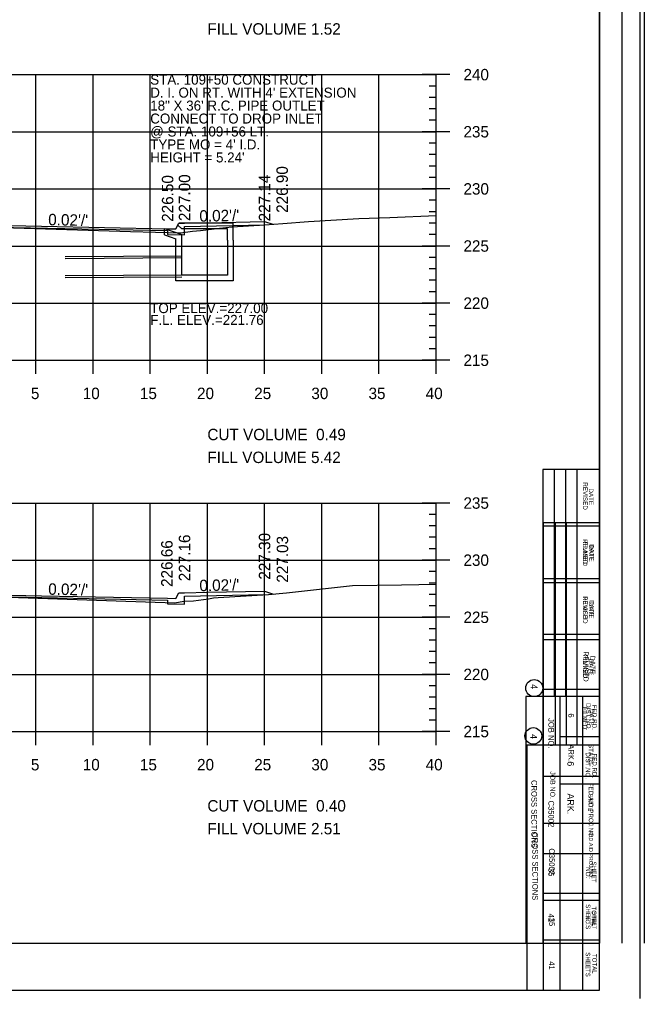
# Model space of a CAD drawing. Extents: x 1367903 to 1373764, y 376865 to 382130.
# Drawn here: x 1372227.3 to 1372336.6, y 377279.1 to 377450.5 of the extents above; entities that cross this region are included whole.
import ezdxf

# ---------------------------------------------------------------- set-up
doc = ezdxf.new("R2010")
doc.units = 0
for name, color, linetype in [('R_Axis', 7, 'Continuous'), ('R_Axis Annot', 7, 'Continuous'), ('R_Border', 7, 'Continuous'), ('R_Border Notes', 7, 'Continuous'), ('R_Border PE', 7, 'Continuous'), ('R_Draft', 7, 'Continuous'), ('R_Exist Surface', 7, 'Continuous'), ('R_Fin Surface', 7, 'Continuous'), ('R_Fin Surface Annot', 7, 'Continuous'), ('R_Grid', 7, 'Continuous'), ('R_Water', 7, 'Continuous'), ('R_Water Annot', 7, 'Continuous')]:
    doc.layers.add(name, color=color, linetype=linetype)

msp = doc.modelspace()

# ---------------------------------------------------------------- linework, layer by layer
for p, q in [((1372252.66, 377413.88), (1372255.66, 377412.84)), ((1372254.99, 377414.51), (1372255.16, 377414.84)), ((1372254.99, 377414.51), (1372255.66, 377413.84)), ((1372264.66, 377414.84), (1372255.16, 377414.84)), ((1372263.66, 377413.84), (1372255.66, 377413.84)), ((1372263.66, 377411.84), (1372263.66, 377413.84)), ((1372264.66, 377411.84), (1372264.66, 377414.84)), ((1372252.66, 377412.82), (1372254.66, 377412.12)), ((1372254.66, 377411.84), (1372254.66, 377412.12)), ((1372255.66, 377411.84), (1372255.66, 377412.84))]:
    msp.add_line(p, q)
for points in [[(1372184.16, 377414.84), (1372184.16, 377414.17), (1372184.16, 377414.17), (1372184.16, 377412.81), (1372187.16, 377412.87), (1372187.16, 377413.53), (1372220.16, 377414.19), (1372253.16, 377413.53), (1372253.16, 377412.87), (1372256.16, 377412.81), (1372256.16, 377414.25), (1372270.16, 377414.53), (1372270.16, 377415.12)], [(1372252.66, 377412.82), (1372252.66, 377413.88)], [(1372184.16, 377350.15), (1372184.16, 377349.48), (1372184.16, 377349.48), (1372184.16, 377348.12), (1372187.16, 377348.18), (1372187.16, 377348.85), (1372220.16, 377349.51), (1372253.16, 377348.85), (1372253.16, 377348.18), (1372256.16, 377348.12), (1372256.16, 377349.56), (1372270.16, 377349.84), (1372270.16, 377350.43)]]:
    msp.add_lwpolyline(points)
at = {"layer": 'R_Axis'}
for p, q in [((1372302.56, 377440.84), (1372297.76, 377440.84)), ((1372300.16, 377390.84), (1372300.16, 377440.84)), ((1372300.16, 377438.84), (1372298.96, 377438.84)), ((1372300.16, 377436.84), (1372298.96, 377436.84)), ((1372300.16, 377434.84), (1372298.96, 377434.84)), ((1372300.16, 377432.84), (1372298.96, 377432.84)), ((1372302.56, 377430.84), (1372297.76, 377430.84)), ((1372300.16, 377428.84), (1372298.96, 377428.84)), ((1372300.16, 377426.84), (1372298.96, 377426.84)), ((1372300.16, 377424.84), (1372298.96, 377424.84)), ((1372300.16, 377422.84), (1372298.96, 377422.84)), ((1372302.56, 377420.84), (1372297.76, 377420.84)), ((1372300.16, 377418.84), (1372298.96, 377418.84)), ((1372300.16, 377416.84), (1372298.96, 377416.84)), ((1372300.16, 377414.84), (1372298.96, 377414.84)), ((1372300.16, 377412.84), (1372298.96, 377412.84)), ((1372302.56, 377410.84), (1372297.76, 377410.84)), ((1372300.16, 377408.84), (1372298.96, 377408.84)), ((1372300.16, 377406.84), (1372298.96, 377406.84)), ((1372300.16, 377404.84), (1372298.96, 377404.84)), ((1372300.16, 377402.84), (1372298.96, 377402.84)), ((1372302.56, 377400.84), (1372297.76, 377400.84)), ((1372300.16, 377398.84), (1372298.96, 377398.84)), ((1372300.16, 377396.84), (1372298.96, 377396.84)), ((1372300.16, 377394.84), (1372298.96, 377394.84)), ((1372230.16, 377388.44), (1372230.16, 377393.24)), ((1372240.16, 377388.44), (1372240.16, 377393.24)), ((1372250.16, 377388.44), (1372250.16, 377393.24)), ((1372260.16, 377388.44), (1372260.16, 377393.24)), ((1372270.16, 377388.44), (1372270.16, 377393.24)), ((1372280.16, 377388.44), (1372280.16, 377393.24)), ((1372290.16, 377388.44), (1372290.16, 377393.24)), ((1372300.16, 377388.44), (1372300.16, 377393.24)), ((1372300.16, 377392.84), (1372298.96, 377392.84)), ((1372140.16, 377390.84), (1372300.16, 377390.84)), ((1372302.56, 377390.84), (1372297.76, 377390.84)), ((1372302.56, 377365.84), (1372297.76, 377365.84)), ((1372300.16, 377325.84), (1372300.16, 377365.84)), ((1372300.16, 377363.84), (1372298.96, 377363.84)), ((1372300.16, 377361.84), (1372298.96, 377361.84)), ((1372300.16, 377359.84), (1372298.96, 377359.84)), ((1372300.16, 377357.84), (1372298.96, 377357.84)), ((1372302.56, 377355.84), (1372297.76, 377355.84)), ((1372300.16, 377353.84), (1372298.96, 377353.84)), ((1372300.16, 377351.84), (1372298.96, 377351.84)), ((1372300.16, 377349.84), (1372298.96, 377349.84)), ((1372300.16, 377347.84), (1372298.96, 377347.84)), ((1372302.56, 377345.84), (1372297.76, 377345.84)), ((1372300.16, 377343.84), (1372298.96, 377343.84)), ((1372300.16, 377341.84), (1372298.96, 377341.84)), ((1372300.16, 377339.84), (1372298.96, 377339.84)), ((1372300.16, 377337.84), (1372298.96, 377337.84)), ((1372302.56, 377335.84), (1372297.76, 377335.84)), ((1372300.16, 377333.84), (1372298.96, 377333.84)), ((1372300.16, 377331.84), (1372298.96, 377331.84)), ((1372300.16, 377329.84), (1372298.96, 377329.84)), ((1372230.16, 377323.44), (1372230.16, 377328.24)), ((1372240.16, 377323.44), (1372240.16, 377328.24)), ((1372250.16, 377323.44), (1372250.16, 377328.24)), ((1372260.16, 377323.44), (1372260.16, 377328.24)), ((1372270.16, 377323.44), (1372270.16, 377328.24)), ((1372280.16, 377323.44), (1372280.16, 377328.24)), ((1372290.16, 377323.44), (1372290.16, 377328.24)), ((1372300.16, 377327.84), (1372298.96, 377327.84)), ((1372300.16, 377323.44), (1372300.16, 377328.24)), ((1372140.16, 377325.84), (1372300.16, 377325.84)), ((1372302.56, 377325.84), (1372297.76, 377325.84))]:
    msp.add_line(p, q, dxfattribs=at)
at = {"layer": 'R_Border'}
for p, q in [((1372335.82, 377620.35), (1372335.82, 377279.12)), ((1372328.78, 377280.59), (1372328.78, 377611.47)), ((1372328.78, 377446.03), (1372328.78, 377446.03)), ((1372318.97, 377280.59), (1372318.97, 377362.43)), ((1372318.97, 377362.43), (1372328.78, 377362.43)), ((1372318.97, 377362.43), (1372321.01, 377362.43)), ((1372321.01, 377362.43), (1372321.01, 377323.46)), ((1372322.95, 377362.43), (1372322.95, 377323.46)), ((1372324.8, 377362.43), (1372324.8, 377323.46)), ((1372318.97, 377352.62), (1372328.59, 377352.62)), ((1372318.97, 377342.9), (1372328.59, 377342.9)), ((1372318.97, 377333.27), (1372328.59, 377333.27)), ((1372328.78, 377323.46), (1372316.06, 377323.46)), ((1372316.06, 377323.46), (1372316.06, 377280.59)), ((1372321.89, 377280.59), (1372321.89, 377323.46)), ((1372325.87, 377280.59), (1372325.87, 377323.46)), ((1372328.78, 377316.65), (1372321.89, 377316.65)), ((1372328.78, 377309.75), (1372318.97, 377309.75)), ((1372328.78, 377296.24), (1372318.97, 377296.24)), ((1372328.78, 377289.33), (1372318.97, 377289.33)), ((1372124.46, 377280.59), (1372328.78, 377280.59))]:
    msp.add_line(p, q, dxfattribs=at)
msp.add_circle((1372317.19, 377325.07), 1.46, dxfattribs=at)
at = {"layer": 'R_Border PE'}
for p, q in [((1372332.71, 377288.8), (1372332.71, 377610.76)), ((1372336.63, 377288.8), (1372336.63, 377610.76)), ((1372328.78, 377603.25), (1372328.78, 377288.8)), ((1372318.84, 377371.74), (1372318.84, 377288.8)), ((1372328.78, 377371.74), (1372318.84, 377371.74)), ((1372320.83, 377371.74), (1372320.83, 377331.96)), ((1372322.82, 377371.74), (1372322.82, 377331.96)), ((1372324.81, 377371.74), (1372324.81, 377331.96)), ((1372328.78, 377361.8), (1372318.84, 377361.8)), ((1372328.78, 377351.85), (1372318.84, 377351.85)), ((1372328.78, 377341.91), (1372318.84, 377341.91)), ((1372315.85, 377331.96), (1372315.85, 377288.8)), ((1372328.78, 377331.96), (1372315.85, 377331.96)), ((1372321.82, 377331.96), (1372321.82, 377288.8)), ((1372325.8, 377331.96), (1372325.8, 377288.8)), ((1372321.88, 377325), (1372328.78, 377325)), ((1372318.97, 377318.04), (1372328.78, 377318.04)), ((1372318.97, 377304.51), (1372328.78, 377304.51)), ((1372318.97, 377297.55), (1372328.78, 377297.55)), ((1372124.46, 377288.8), (1372328.78, 377288.8)), ((1372325.89, 377288.8), (1372325.89, 377288.8))]:
    msp.add_line(p, q, dxfattribs=at)
msp.add_circle((1372317.35, 377333.45), 1.49, dxfattribs=at)
at = {"layer": 'R_Exist Surface'}
for points in [[(1372140.16, 377414.11), (1372141.89, 377414.01), (1372149.15, 377413.67), (1372151.58, 377413.68), (1372153.27, 377413.6), (1372174.37, 377412.73), (1372177.62, 377412.6), (1372177.9, 377412.56), (1372178.77, 377412.65), (1372183.5, 377412.85), (1372196.78, 377413.39), (1372218.75, 377414.24), (1372246.71, 377413.4), (1372255.48, 377413.12), (1372257.57, 377413.44), (1372258.98, 377413.56), (1372262.27, 377413.95), (1372264.5, 377414.21), (1372270.2, 377414.55), (1372273.34, 377414.75), (1372277.83, 377415.11), (1372286.66, 377415.67), (1372292.07, 377415.84), (1372300.16, 377416.2)], [(1372140.16, 377350.1), (1372148.93, 377349.8), (1372151.81, 377349.69), (1372158.92, 377349.32), (1372175.81, 377348.39), (1372177.49, 377348.34), (1372178.1, 377348.28), (1372183.88, 377348.54), (1372184.1, 377348.55), (1372188.86, 377348.68), (1372219.2, 377349.55), (1372223.62, 377349.41), (1372254.47, 377348.35), (1372256.06, 377348.64), (1372257.7, 377348.74), (1372260.36, 377349.07), (1372261.23, 377349.25), (1372262.07, 377349.33), (1372270.86, 377349.82), (1372273.99, 377350.12), (1372285.57, 377351.43), (1372294.15, 377351.55), (1372300.16, 377351.64)]]:
    msp.add_lwpolyline(points, dxfattribs=at)
at = {"layer": 'R_Fin Surface'}
for points in [[(1372177.47, 377412.61), (1372184.16, 377414.84), (1372185.16, 377414.84), (1372185.66, 377413.84), (1372187.16, 377413.87), (1372209.16, 377414.31), (1372220.16, 377414.53), (1372231.16, 377414.31), (1372253.16, 377413.87), (1372254.66, 377413.84), (1372255.16, 377414.84), (1372256.16, 377414.84), (1372260.16, 377414.92), (1372270.16, 377415.12), (1372271.59, 377414.64)], [(1372178.62, 377348.3), (1372184.16, 377350.15), (1372185.16, 377350.15), (1372185.66, 377349.15), (1372187.16, 377349.18), (1372209.16, 377349.62), (1372220.16, 377349.84), (1372231.16, 377349.62), (1372253.16, 377349.18), (1372254.66, 377349.15), (1372255.16, 377350.15), (1372256.16, 377350.15), (1372260.16, 377350.23), (1372270.16, 377350.43), (1372271.74, 377349.9)]]:
    msp.add_lwpolyline(points, dxfattribs=at)
at = {"layer": 'R_Grid'}
for p, q in [((1372140.16, 377440.84), (1372300.16, 377440.84)), ((1372230.16, 377390.84), (1372230.16, 377440.84)), ((1372240.16, 377390.84), (1372240.16, 377440.84)), ((1372250.16, 377390.84), (1372250.16, 377440.84)), ((1372260.16, 377390.84), (1372260.16, 377440.84)), ((1372270.16, 377390.84), (1372270.16, 377440.84)), ((1372280.16, 377390.84), (1372280.16, 377440.84)), ((1372290.16, 377390.84), (1372290.16, 377440.84)), ((1372300.16, 377390.84), (1372300.16, 377440.84)), ((1372140.16, 377430.84), (1372300.16, 377430.84)), ((1372140.16, 377420.84), (1372300.16, 377420.84)), ((1372140.16, 377410.84), (1372300.16, 377410.84)), ((1372140.16, 377400.84), (1372300.16, 377400.84)), ((1372140.16, 377390.84), (1372300.16, 377390.84)), ((1372140.16, 377365.84), (1372300.16, 377365.84)), ((1372230.16, 377325.84), (1372230.16, 377365.84)), ((1372240.16, 377325.84), (1372240.16, 377365.84)), ((1372250.16, 377325.84), (1372250.16, 377365.84)), ((1372260.16, 377325.84), (1372260.16, 377365.84)), ((1372270.16, 377325.84), (1372270.16, 377365.84)), ((1372280.16, 377325.84), (1372280.16, 377365.84)), ((1372290.16, 377325.84), (1372290.16, 377365.84)), ((1372300.16, 377325.84), (1372300.16, 377365.84)), ((1372140.16, 377355.84), (1372300.16, 377355.84)), ((1372140.16, 377345.84), (1372300.16, 377345.84)), ((1372140.16, 377335.84), (1372300.16, 377335.84)), ((1372140.16, 377325.84), (1372300.16, 377325.84))]:
    msp.add_line(p, q, dxfattribs=at)
at = {"layer": 'R_Water'}
for p, q in [((1372255.71, 377409.07), (1372235.27, 377408.95)), ((1372255.71, 377408.74), (1372235.27, 377408.61)), ((1372255.71, 377405.74), (1372235.27, 377405.61)), ((1372255.71, 377405.4), (1372235.27, 377405.28))]:
    msp.add_line(p, q, dxfattribs=at)
for points in [[(1372264.66, 377411.84), (1372264.66, 377404.74), (1372259.66, 377404.74), (1372254.66, 377404.74), (1372254.66, 377411.84)], [(1372263.66, 377411.84), (1372263.66, 377405.74), (1372259.66, 377405.74), (1372255.66, 377405.74), (1372255.66, 377411.84)]]:
    msp.add_lwpolyline(points, dxfattribs=at)

# ---------------------------------------------------------------- texts
at = {"layer": 'R_Axis Annot'}
for s, p in [('FILL VOLUME 1.52', (1372260.16, 377447.84)), ('240', (1372304.96, 377439.84)), ('235', (1372304.96, 377429.84)), ('230', (1372304.96, 377419.84)), ('225', (1372304.96, 377409.84)), ('220', (1372304.96, 377399.84)), ('215', (1372304.96, 377389.84)), ('5', (1372229.28, 377384.04)), ('10', (1372238.35, 377384.04)), ('15', (1372248.35, 377384.04)), ('20', (1372258.35, 377384.04)), ('25', (1372268.35, 377384.04)), ('30', (1372278.35, 377384.04)), ('35', (1372288.35, 377384.04)), ('40', (1372298.35, 377384.04)), ('CUT VOLUME  0.49', (1372260.16, 377376.84)), ('FILL VOLUME 5.42', (1372260.16, 377372.84)), ('235', (1372304.96, 377364.84)), ('230', (1372304.96, 377354.84)), ('225', (1372304.96, 377344.84)), ('220', (1372304.96, 377334.84)), ('215', (1372304.96, 377324.84)), ('5', (1372229.28, 377319.04)), ('10', (1372238.35, 377319.04)), ('15', (1372248.35, 377319.04)), ('20', (1372258.35, 377319.04)), ('25', (1372268.35, 377319.04)), ('30', (1372278.35, 377319.04)), ('35', (1372288.35, 377319.04)), ('40', (1372298.35, 377319.04)), ('CUT VOLUME  0.40', (1372260.16, 377311.84)), ('FILL VOLUME 2.51', (1372260.16, 377307.84))]:
    msp.add_text(s, height=2, dxfattribs=at).set_placement(p)
at = {"layer": 'R_Border'}
for s, height, p in [('REVISED', 0.778, (1372325.87, 377359.51)), ('DATE', 0.778, (1372327.03, 377358.64)), ('FILMED', 0.778, (1372325.87, 377349.41)), ('DATE', 0.778, (1372327.03, 377348.82)), ('REVISED', 0.875, (1372325.97, 377339.88)), ('DATE', 0.875, (1372327.14, 377339.1)), ('FILMED', 0.778, (1372325.87, 377330.16)), ('DATE', 0.778, (1372327.03, 377329.77)), ('4', 1.17, (1372316.68, 377325.4)), ('DIST.NO.', 0.778, (1372326.36, 377322.19)), ('FED.RD.', 0.778, (1372327.53, 377321.99)), ('6', 1.17, (1372323.15, 377320.63)), ('JOB NO.', 0.875, (1372320.14, 377318.88)), ('ARK.', 1.166, (1372323.15, 377315)), ('STATE', 0.681, (1372326.84, 377314.9)), ('FED.AID PROJ.NO.', 0.6805, (1372326.94, 377308.49)), ('SHEET', 0.681, (1372327.53, 377294.39)), ('NO.', 0.681, (1372326.36, 377293.61)), ('SHEETS', 0.778, (1372326.36, 377287.2)), ('TOTAL', 0.778, (1372327.53, 377286.91))]:
    msp.add_text(s, height=height, rotation=270, dxfattribs=at).set_placement(p)
at = {"layer": 'R_Border Notes'}
for s, height, p in [('CROSS SECTIONS', 0.9945, (1372317.02, 377308.2)), ('C35002', 0.995, (1372319.93, 377305.39)), ('35', 0.995, (1372319.93, 377293.24)), ('41', 0.995, (1372319.93, 377285.62))]:
    msp.add_text(s, height=height, rotation=270, dxfattribs=at).set_placement(p)
at = {"layer": 'R_Border PE'}
for s, height, p in [('REVISED', 0.796, (1372325.88, 377369.47)), ('DATE', 0.796, (1372326.91, 377368.41)), ('FILMED', 0.796, (1372325.88, 377359.12)), ('DATE', 0.796, (1372326.91, 377358.47)), ('REVISED', 0.796, (1372325.88, 377349.57)), ('DATE', 0.796, (1372326.91, 377348.52)), ('FILMED', 0.796, (1372325.88, 377339.23)), ('DATE', 0.796, (1372326.91, 377338.58)), ('4', 1.19, (1372316.75, 377334.12)), ('DIST.NO.', 0.796, (1372326.45, 377330.83)), ('FED.RD.', 0.796, (1372327.49, 377330.52)), ('JOB NO.', 0.995, (1372319.83, 377328.19)), ('6', 0.995, (1372323.31, 377329.02)), ('ARK.', 0.995, (1372323.31, 377323.6)), ('STATE', 0.796, (1372326.89, 377323.66)), ('CROSS SECTIONS', 0.9945, (1372316.85, 377317.35)), ('FED.AID PROJ.NO.', 0.7956, (1372326.89, 377316.88)), ('C35002', 0.995, (1372319.83, 377313.75)), ('SHEET', 0.796, (1372327.41, 377303.09)), ('35', 0.995, (1372319.83, 377301.96)), ('NO.', 0.796, (1372326.38, 377302.11)), ('SHEETS', 0.796, (1372326.38, 377295.62)), ('41', 0.995, (1372319.83, 377293.96)), ('TOTAL', 0.796, (1372327.41, 377295.23))]:
    msp.add_text(s, height=height, rotation=270, dxfattribs=at).set_placement(p)
at = {"layer": 'R_Draft'}
for s, p in [('STA. 109+50 CONSTRUCT', (1372250.16, 377439.09)), ("D. I. ON RT. WITH 4' EXTENSION", (1372250.16, 377436.82)), ('18" X 36\' R.C. PIPE OUTLET', (1372250.16, 377434.55)), ('CONNECT TO DROP INLET', (1372250.16, 377432.28)), ('@ STA. 109+56 LT.', (1372250.16, 377430.01)), ("TYPE MO = 4' I.D.", (1372250.16, 377427.74)), ("HEIGHT = 5.24'", (1372250.16, 377425.47))]:
    msp.add_text(s, height=1.75, dxfattribs=at).set_placement(p)
at = {"layer": 'R_Fin Surface Annot'}
for s, rotation, p in [('226.90', 90, (1372274.24, 377416.64)), ('226.50', 90, (1372254.2, 377415.07)), ('227.00', 90, (1372257.16, 377415.2)), ('227.14', 90, (1372271.16, 377415.15)), ("0.02'/'", 1.1458, (1372258.78, 377415.09)), ("0.02'/'", 358.8542, (1372232.29, 377414.48)), ('227.30', 90, (1372271.16, 377352.43)), ('226.66', 90, (1372254.07, 377351.15)), ('227.16', 90, (1372257.16, 377352.15)), ('227.03', 90, (1372274.29, 377351.9)), ("0.02'/'", 358.8542, (1372232.29, 377349.8)), ("0.02'/'", 1.1458, (1372258.78, 377350.4))]:
    msp.add_text(s, height=2, rotation=rotation, dxfattribs=at).set_placement(p)
at = {"layer": 'R_Water Annot'}
for s, p in [('TOP ELEV.=227.00', (1372250.16, 377399.09)), ('F.L. ELEV.=221.76', (1372250.16, 377397.03))]:
    msp.add_text(s, height=1.75, dxfattribs=at).set_placement(p)

doc.saveas('drawing.dxf')
